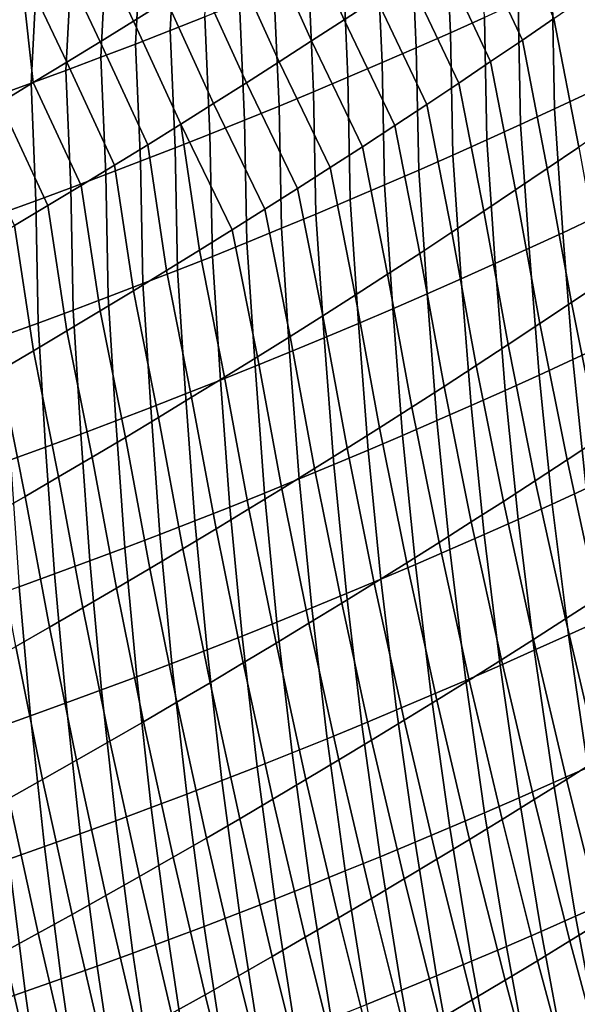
# Model space of a CAD drawing. Header units: metres. Extents: x -240 to 45, y -77 to 27.
# Tile 985 of 1056: x 27.17 to 28.7, y -27.53 to -24.83. Entities that reach past the tile are written whole.
import ezdxf

# ---------------------------------------------------------------- set-up
doc = ezdxf.new("R2010")
doc.units = ezdxf.units.M
doc.layers.add('solid_102011X2', color=7, linetype='CONTINUOUS')

msp = doc.modelspace()

# ---------------------------------------------------------------- linework, layer by layer
at = {"layer": 'solid_102011X2'}
for points in [[(27.69768, -24.498297, 121.289726), (27.602333, -24.535875, 121.327278), (27.585197, -24.858107, 121.118233), (27.68034, -24.820589, 121.080132)], [(28.151525, -24.770042, 82.410088), (28.062717, -24.828476, 82.373543), (27.935883, -24.544703, 82.097122), (28.025364, -24.486067, 82.132195)], [(27.574785, -24.775745, 81.959778), (27.483725, -24.832623, 81.926201), (27.357252, -24.562189, 81.6436), (27.448973, -24.505249, 81.675735)], [(28.340466, -24.543335, 120.801575), (28.354767, -24.864044, 120.590309), (28.448208, -24.822268, 120.547981), (28.433895, -24.501696, 120.760117)], [(27.602333, -24.535875, 121.327278), (27.5068, -24.57291, 121.36441), (27.489855, -24.895086, 121.155907), (27.585197, -24.858107, 121.118233)], [(28.062717, -24.828476, 82.373543), (27.973581, -24.886574, 82.337303), (27.846083, -24.602989, 82.06234), (27.935883, -24.544703, 82.097122)], [(28.246811, -24.584478, 120.842628), (28.261087, -24.905329, 120.63221), (28.354767, -24.864044, 120.590309), (28.340466, -24.543335, 120.801575)], [(28.639454, -24.824743, 82.832573), (28.552584, -24.884275, 82.793335), (28.415966, -24.592724, 82.521461), (28.503447, -24.532953, 82.559158)], [(27.483725, -24.832623, 81.926201), (27.392353, -24.889141, 81.892929), (27.26523, -24.618763, 81.611778), (27.357252, -24.562189, 81.6436)], [(27.5068, -24.57291, 121.36441), (27.411079, -24.609398, 121.401115), (27.394314, -24.931524, 121.193146), (27.489855, -24.895086, 121.155907)], [(27.411079, -24.609398, 121.401115), (27.315176, -24.645334, 121.437401), (27.298578, -24.967415, 121.229958), (27.394314, -24.931524, 121.193146)], [(27.973581, -24.886574, 82.337303), (27.884117, -24.944328, 82.301353), (27.755966, -24.660927, 82.027847), (27.846083, -24.602989, 82.06234)], [(28.152935, -24.625116, 120.883263), (28.16717, -24.946115, 120.673691), (28.261087, -24.905329, 120.63221), (28.246811, -24.584478, 120.842628)], [(28.552584, -24.884275, 82.793335), (28.46537, -24.943487, 82.754387), (28.328152, -24.652164, 82.484047), (28.415966, -24.592724, 82.521461)], [(27.392353, -24.889141, 81.892929), (27.300671, -24.945301, 81.85997), (27.172907, -24.674967, 81.580261), (27.26523, -24.618763, 81.611778)], [(28.05884, -24.665247, 120.923477), (28.073021, -24.986399, 120.714745), (28.16717, -24.946115, 120.673691), (28.152935, -24.625116, 120.883263)], [(27.315176, -24.645334, 121.437401), (27.219095, -24.680714, 121.473251), (27.20265, -25.002756, 121.266327), (27.298578, -24.967415, 121.229958)], [(27.884117, -24.944328, 82.301353), (27.794327, -25.001743, 82.265717), (27.665533, -24.718513, 81.99366), (27.755966, -24.660927, 82.027847)], [(28.46537, -24.943487, 82.754387), (28.377815, -25.002375, 82.715736), (28.240004, -24.711271, 82.446922), (28.328152, -24.652164, 82.484047)], [(27.116381, -25.056534, 81.795006), (27.080284, -24.730801, 81.549049), (27.172907, -24.674967, 81.580261), (27.208679, -25.001099, 81.827332)], [(27.219095, -24.680714, 121.473251), (27.122837, -24.715532, 121.508675), (27.106533, -25.03754, 121.302269), (27.20265, -25.002756, 121.266327)], [(27.300671, -24.945301, 81.85997), (27.208679, -25.001099, 81.827332), (27.172907, -24.674967, 81.580261)], [(27.964531, -24.704865, 120.963272), (27.97864, -25.026175, 120.755371), (28.073021, -24.986399, 120.714745), (28.05884, -24.665247, 120.923477)], [(27.870008, -24.743963, 121.002647), (27.884033, -25.065437, 120.795578), (27.97864, -25.026175, 120.755371), (27.964531, -24.704865, 120.963272)], [(28.377815, -25.002375, 82.715736), (28.289919, -25.060938, 82.677376), (28.151525, -24.770042, 82.410088), (28.240004, -24.711271, 82.446922)], [(28.72707, -24.694033, 120.418518), (28.634363, -24.737257, 120.46209), (28.640722, -25.073439, 120.269547), (28.73333, -25.030285, 120.225227)], [(27.794327, -25.001743, 82.265717), (27.704214, -25.058813, 82.230385), (27.574785, -24.775745, 81.959778), (27.665533, -24.718513, 81.99366)], [(27.775278, -24.782541, 121.041603), (27.789202, -25.104183, 120.83535), (27.884033, -25.065437, 120.795578), (27.870008, -24.743963, 121.002647)], [(28.634363, -24.737257, 120.46209), (28.541409, -24.780003, 120.505241), (28.547853, -25.116123, 120.313446), (28.640722, -25.073439, 120.269547)], [(28.289919, -25.060938, 82.677376), (28.201681, -25.119173, 82.639313), (28.062717, -24.828476, 82.373543), (28.151525, -24.770042, 82.410088)], [(28.794184, -25.118662, 83.098236), (28.707788, -25.17802, 83.057358), (28.639454, -24.824743, 82.832573), (28.725979, -24.764893, 82.872093)], [(27.704214, -25.058813, 82.230385), (27.613777, -25.11554, 82.195366), (27.483725, -24.832623, 81.926201), (27.574785, -24.775745, 81.959778)], [(27.68034, -24.820589, 121.080132), (27.694147, -25.142405, 120.874687), (27.789202, -25.104183, 120.83535), (27.775278, -24.782541, 121.041603)], [(28.541409, -24.780003, 120.505241), (28.448208, -24.822268, 120.547981), (28.454727, -25.158333, 120.356926), (28.547853, -25.116123, 120.313446)], [(27.585197, -24.858107, 121.118233), (27.598875, -25.180099, 120.913589), (27.694147, -25.142405, 120.874687), (27.68034, -24.820589, 121.080132)], [(28.448208, -24.822268, 120.547981), (28.354767, -24.864044, 120.590309), (28.361345, -25.200062, 120.399986), (28.454727, -25.158333, 120.356926)], [(28.707788, -25.17802, 83.057358), (28.621038, -25.237066, 83.016777), (28.552584, -24.884275, 82.793335), (28.639454, -24.824743, 82.832573)], [(27.613777, -25.11554, 82.195366), (27.52302, -25.171915, 82.16066), (27.392353, -24.889141, 81.892929), (27.483725, -24.832623, 81.926201)], [(28.201681, -25.119173, 82.639313), (28.113104, -25.17708, 82.601555), (27.973581, -24.886574, 82.337303), (28.062717, -24.828476, 82.373543)], [(27.489855, -24.895086, 121.155907), (27.503386, -25.21726, 120.952057), (27.598875, -25.180099, 120.913589), (27.585197, -24.858107, 121.118233)], [(28.354767, -24.864044, 120.590309), (28.261087, -24.905329, 120.63221), (28.26771, -25.241306, 120.442612), (28.361345, -25.200062, 120.399986)], [(27.52302, -25.171915, 82.16066), (27.431942, -25.227943, 82.126274), (27.300671, -24.945301, 81.85997), (27.392353, -24.889141, 81.892929)], [(27.394314, -24.931524, 121.193146), (27.407684, -25.253883, 120.990089), (27.503386, -25.21726, 120.952057), (27.489855, -24.895086, 121.155907)], [(28.113104, -25.17708, 82.601555), (28.024191, -25.234657, 82.564102), (27.884117, -24.944328, 82.301353), (27.973581, -24.886574, 82.337303)], [(28.261087, -24.905329, 120.63221), (28.16717, -24.946115, 120.673691), (28.173824, -25.282061, 120.484818), (28.26771, -25.241306, 120.442612)], [(28.621038, -25.237066, 83.016777), (28.533936, -25.295799, 82.976494), (28.46537, -24.943487, 82.754387), (28.552584, -24.884275, 82.793335)], [(27.298578, -24.967415, 121.229958), (27.311771, -25.289963, 121.027679), (27.407684, -25.253883, 120.990089), (27.394314, -24.931524, 121.193146)], [(27.431942, -25.227943, 82.126274), (27.340546, -25.283621, 82.092209), (27.208679, -25.001099, 81.827332), (27.300671, -24.945301, 81.85997)], [(28.024191, -25.234657, 82.564102), (27.934942, -25.291901, 82.526962), (27.794327, -25.001743, 82.265717), (27.884117, -24.944328, 82.301353)], [(28.16717, -24.946115, 120.673691), (28.073021, -24.986399, 120.714745), (28.079691, -25.322319, 120.526596), (28.173824, -25.282061, 120.484818)], [(28.533936, -25.295799, 82.976494), (28.44648, -25.354218, 82.936508), (28.377815, -25.002375, 82.715736), (28.46537, -24.943487, 82.754387)], [(27.20265, -25.002756, 121.266327), (27.215652, -25.325495, 121.064827), (27.311771, -25.289963, 121.027679), (27.298578, -24.967415, 121.229958)], [(28.073021, -24.986399, 120.714745), (27.97864, -25.026175, 120.755371), (27.985313, -25.362076, 120.56794), (28.079691, -25.322319, 120.526596)], [(27.106533, -25.03754, 121.302269), (27.119329, -25.360474, 121.101532), (27.215652, -25.325495, 121.064827), (27.20265, -25.002756, 121.266327)], [(27.340546, -25.283621, 82.092209), (27.248835, -25.338943, 82.058472), (27.116381, -25.056534, 81.795006), (27.208679, -25.001099, 81.827332)], [(27.934942, -25.291901, 82.526962), (27.845358, -25.348812, 82.490135), (27.704214, -25.058813, 82.230385), (27.794327, -25.001743, 82.265717)], [(28.44648, -25.354218, 82.936508), (28.358673, -25.412317, 82.896828), (28.289919, -25.060938, 82.677376), (28.377815, -25.002375, 82.715736)], [(27.97864, -25.026175, 120.755371), (27.884033, -25.065437, 120.795578), (27.890694, -25.401327, 120.608849), (27.985313, -25.362076, 120.56794)], [(28.640722, -25.073439, 120.269547), (28.664001, -25.413246, 120.087151), (28.756657, -25.370092, 120.041977), (28.73333, -25.030285, 120.225227)], [(27.248835, -25.338943, 82.058472), (27.156807, -25.393911, 82.025063), (27.023777, -25.111601, 81.763008), (27.116381, -25.056534, 81.795006)], [(27.845358, -25.348812, 82.490135), (27.755442, -25.405386, 82.453621), (27.613777, -25.11554, 82.195366), (27.704214, -25.058813, 82.230385)], [(27.884033, -25.065437, 120.795578), (27.789202, -25.104183, 120.83535), (27.795835, -25.440067, 120.649315), (27.890694, -25.401327, 120.608849)], [(28.358673, -25.412317, 82.896828), (28.270517, -25.470097, 82.85746), (28.201681, -25.119173, 82.639313), (28.289919, -25.060938, 82.677376)], [(28.547853, -25.116123, 120.313446), (28.571072, -25.455938, 120.131905), (28.664001, -25.413246, 120.087151), (28.640722, -25.073439, 120.269547)], [(27.574619, -25.517521, 82.381561), (27.52302, -25.171915, 82.16066), (27.613777, -25.11554, 82.195366), (27.665195, -25.461622, 82.417427)], [(27.755442, -25.405386, 82.453621), (27.665195, -25.461622, 82.417427), (27.613777, -25.11554, 82.195366)], [(27.789202, -25.104183, 120.83535), (27.694147, -25.142405, 120.874687), (27.700741, -25.478291, 120.689354), (27.795835, -25.440067, 120.649315)], [(28.270517, -25.470097, 82.85746), (28.182013, -25.527555, 82.818398), (28.113104, -25.17708, 82.601555), (28.201681, -25.119173, 82.639313)], [(28.454727, -25.158333, 120.356926), (28.477867, -25.498165, 120.176239), (28.571072, -25.455938, 120.131905), (28.547853, -25.116123, 120.313446)], [(27.694147, -25.142405, 120.874687), (27.598875, -25.180099, 120.913589), (27.605413, -25.515993, 120.728951), (27.700741, -25.478291, 120.689354)], [(27.483715, -25.573076, 82.346024), (27.431942, -25.227943, 82.126274), (27.52302, -25.171915, 82.16066), (27.574619, -25.517521, 82.381561)], [(28.182013, -25.527555, 82.818398), (28.093163, -25.58469, 82.779648), (28.024191, -25.234657, 82.564102), (28.113104, -25.17708, 82.601555)], [(28.361345, -25.200062, 120.399986), (28.384392, -25.539919, 120.220139), (28.477867, -25.498165, 120.176239), (28.454727, -25.158333, 120.356926)], [(27.598875, -25.180099, 120.913589), (27.503386, -25.21726, 120.952057), (27.509855, -25.553167, 120.768105), (27.605413, -25.515993, 120.728951)], [(28.26771, -25.241306, 120.442612), (28.290648, -25.581194, 120.263611), (28.384392, -25.539919, 120.220139), (28.361345, -25.200062, 120.399986)], [(28.774172, -25.54652, 83.261169), (28.687521, -25.604933, 83.21933), (28.621038, -25.237066, 83.016777), (28.707788, -25.17802, 83.057358)], [(27.392485, -25.628288, 82.310814), (27.340546, -25.283621, 82.092209), (27.431942, -25.227943, 82.126274), (27.483715, -25.573076, 82.346024)], [(27.503386, -25.21726, 120.952057), (27.407684, -25.253883, 120.990089), (27.414068, -25.589809, 120.806808), (27.509855, -25.553167, 120.768105)], [(27.407684, -25.253883, 120.990089), (27.311771, -25.289963, 121.027679), (27.318058, -25.625914, 120.845078), (27.414068, -25.589809, 120.806808)], [(28.093163, -25.58469, 82.779648), (28.003967, -25.641502, 82.741226), (27.934942, -25.291901, 82.526962), (28.024191, -25.234657, 82.564102)], [(28.173824, -25.282061, 120.484818), (28.196638, -25.621986, 120.306648), (28.290648, -25.581194, 120.263611), (28.26771, -25.241306, 120.442612)], [(28.687521, -25.604933, 83.21933), (28.60051, -25.663042, 83.177795), (28.533936, -25.295799, 82.976494), (28.621038, -25.237066, 83.016777)], [(27.300932, -25.683157, 82.27594), (27.248835, -25.338943, 82.058472), (27.340546, -25.283621, 82.092209), (27.392485, -25.628288, 82.310814)], [(28.079691, -25.322319, 120.526596), (28.102365, -25.662292, 120.349251), (28.196638, -25.621986, 120.306648), (28.173824, -25.282061, 120.484818)], [(27.311771, -25.289963, 121.027679), (27.215652, -25.325495, 121.064827), (27.221825, -25.661474, 120.882889), (27.318058, -25.625914, 120.845078)], [(28.003967, -25.641502, 82.741226), (27.914427, -25.697987, 82.703117), (27.845358, -25.348812, 82.490135), (27.934942, -25.291901, 82.526962)], [(28.60051, -25.663042, 83.177795), (28.513138, -25.720842, 83.136566), (28.44648, -25.354218, 82.936508), (28.533936, -25.295799, 82.976494)], [(27.215652, -25.325495, 121.064827), (27.119329, -25.360474, 121.101532), (27.125372, -25.696487, 120.920258), (27.221825, -25.661474, 120.882889)], [(27.209055, -25.737677, 82.241402), (27.156807, -25.393911, 82.025063), (27.248835, -25.338943, 82.058472), (27.300932, -25.683157, 82.27594)], [(27.985313, -25.362076, 120.56794), (28.007833, -25.702103, 120.391418), (28.102365, -25.662292, 120.349251), (28.079691, -25.322319, 120.526596)], [(27.914427, -25.697987, 82.703117), (27.824547, -25.754143, 82.665344), (27.755442, -25.405386, 82.453621), (27.845358, -25.348812, 82.490135)], [(27.890694, -25.401327, 120.608849), (27.913042, -25.741413, 120.433144), (28.007833, -25.702103, 120.391418), (27.985313, -25.362076, 120.56794)], [(28.513138, -25.720842, 83.136566), (28.425406, -25.778334, 83.09565), (28.358673, -25.412317, 82.896828), (28.44648, -25.354218, 82.936508)], [(28.691557, -25.761763, 119.921303), (28.7843, -25.718668, 119.875275), (28.756657, -25.370092, 120.041977), (28.664001, -25.413246, 120.087151)], [(27.116856, -25.791847, 82.207207), (27.064466, -25.448521, 81.991982), (27.156807, -25.393911, 82.025063), (27.209055, -25.737677, 82.241402)], [(27.824547, -25.754143, 82.665344), (27.734327, -25.809969, 82.627892), (27.665195, -25.461622, 82.417427), (27.755442, -25.405386, 82.453621)], [(27.795835, -25.440067, 120.649315), (27.817999, -25.780218, 120.474426), (27.913042, -25.741413, 120.433144), (27.890694, -25.401327, 120.608849)], [(28.425406, -25.778334, 83.09565), (28.337317, -25.835514, 83.055054), (28.270517, -25.470097, 82.85746), (28.358673, -25.412317, 82.896828)], [(28.598522, -25.804405, 119.966896), (28.691557, -25.761763, 119.921303), (28.664001, -25.413246, 120.087151), (28.571072, -25.455938, 120.131905)], [(27.700741, -25.478291, 120.689354), (27.722702, -25.818512, 120.515266), (27.817999, -25.780218, 120.474426), (27.795835, -25.440067, 120.649315)], [(27.734327, -25.809969, 82.627892), (27.643768, -25.865463, 82.590782), (27.574619, -25.517521, 82.381561), (27.665195, -25.461622, 82.417427)], [(28.337317, -25.835514, 83.055054), (28.248871, -25.892382, 83.014778), (28.182013, -25.527555, 82.818398), (28.270517, -25.470097, 82.85746)], [(28.505199, -25.84659, 120.012062), (28.598522, -25.804405, 119.966896), (28.571072, -25.455938, 120.131905), (28.477867, -25.498165, 120.176239)], [(27.605413, -25.515993, 120.728951), (27.627155, -25.856291, 120.555656), (27.722702, -25.818512, 120.515266), (27.700741, -25.478291, 120.689354)], [(28.411591, -25.888311, 120.056793), (28.505199, -25.84659, 120.012062), (28.477867, -25.498165, 120.176239), (28.384392, -25.539919, 120.220139)], [(27.643768, -25.865463, 82.590782), (27.552874, -25.920626, 82.554001), (27.483715, -25.573076, 82.346024), (27.574619, -25.517521, 82.381561)], [(27.509855, -25.553167, 120.768105), (27.531363, -25.893549, 120.595604), (27.627155, -25.856291, 120.555656), (27.605413, -25.515993, 120.728951)], [(28.248871, -25.892382, 83.014778), (28.160072, -25.948936, 82.974823), (28.093163, -25.58469, 82.779648), (28.182013, -25.527555, 82.818398)], [(27.414068, -25.589809, 120.806808), (27.435326, -25.930279, 120.635094), (27.531363, -25.893549, 120.595604), (27.509855, -25.553167, 120.768105)], [(28.317696, -25.929564, 120.101089), (28.411591, -25.888311, 120.056793), (28.384392, -25.539919, 120.220139), (28.290648, -25.581194, 120.263611)], [(28.849058, -25.922131, 83.44838), (28.762419, -25.979881, 83.405281), (28.687521, -25.604933, 83.21933), (28.774172, -25.54652, 83.261169)], [(27.552874, -25.920626, 82.554001), (27.461643, -25.975451, 82.517563), (27.392485, -25.628288, 82.310814), (27.483715, -25.573076, 82.346024)], [(28.223522, -25.970341, 120.144951), (28.317696, -25.929564, 120.101089), (28.290648, -25.581194, 120.263611), (28.196638, -25.621986, 120.306648)], [(27.318058, -25.625914, 120.845078), (27.339048, -25.966476, 120.674133), (27.435326, -25.930279, 120.635094), (27.414068, -25.589809, 120.806808)], [(28.160072, -25.948936, 82.974823), (28.070919, -26.005173, 82.935196), (28.003967, -25.641502, 82.741226), (28.093163, -25.58469, 82.779648)], [(28.762419, -25.979881, 83.405281), (28.675409, -26.037334, 83.362495), (28.60051, -25.663042, 83.177795), (28.687521, -25.604933, 83.21933)], [(27.221825, -25.661474, 120.882889), (27.242531, -26.002136, 120.712723), (27.339048, -25.966476, 120.674133), (27.318058, -25.625914, 120.845078)], [(27.461643, -25.975451, 82.517563), (27.370081, -26.02994, 82.481476), (27.300932, -25.683157, 82.27594), (27.392485, -25.628288, 82.310814)], [(28.129068, -26.010635, 120.18837), (28.223522, -25.970341, 120.144951), (28.196638, -25.621986, 120.306648), (28.102365, -25.662292, 120.349251)], [(27.125372, -25.696487, 120.920258), (27.145781, -26.037252, 120.750854), (27.242531, -26.002136, 120.712723), (27.221825, -25.661474, 120.882889)], [(28.070919, -26.005173, 82.935196), (27.981417, -26.061092, 82.895905), (27.914427, -25.697987, 82.703117), (28.003967, -25.641502, 82.741226)], [(28.034338, -26.050444, 120.231346), (28.129068, -26.010635, 120.18837), (28.102365, -25.662292, 120.349251), (28.007833, -25.702103, 120.391418)], [(28.675409, -26.037334, 83.362495), (28.588032, -26.094488, 83.32003), (28.513138, -25.720842, 83.136566), (28.60051, -25.663042, 83.177795)], [(27.370081, -26.02994, 82.481476), (27.278189, -26.084087, 82.445732), (27.209055, -25.737677, 82.241402), (27.300932, -25.683157, 82.27594)], [(27.981417, -26.061092, 82.895905), (27.891563, -26.116692, 82.856941), (27.824547, -25.754143, 82.665344), (27.914427, -25.697987, 82.703117)], [(27.939335, -26.08976, 120.27388), (28.034338, -26.050444, 120.231346), (28.007833, -25.702103, 120.391418), (27.913042, -25.741413, 120.433144)], [(27.278189, -26.084087, 82.445732), (27.185965, -26.137896, 82.410339), (27.116856, -25.791847, 82.207207), (27.209055, -25.737677, 82.241402)], [(27.844061, -26.128578, 120.315964), (27.939335, -26.08976, 120.27388), (27.913042, -25.741413, 120.433144), (27.817999, -25.780218, 120.474426)], [(28.588032, -26.094488, 83.32003), (28.500288, -26.151342, 83.277885), (28.425406, -25.778334, 83.09565), (28.513138, -25.720842, 83.136566)], [(28.727797, -26.116156, 119.770233), (28.820705, -26.073132, 119.723335), (28.7843, -25.718668, 119.875275), (28.691557, -25.761763, 119.921303)], [(27.891563, -26.116692, 82.856941), (27.801365, -26.17197, 82.818321), (27.734327, -25.809969, 82.627892), (27.824547, -25.754143, 82.665344)], [(28.634581, -26.158737, 119.816696), (28.727797, -26.116156, 119.770233), (28.691557, -25.761763, 119.921303), (28.598522, -25.804405, 119.966896)], [(27.185965, -26.137896, 82.410339), (27.093414, -26.19136, 82.375305), (27.02434, -25.845667, 82.173363), (27.116856, -25.791847, 82.207207)], [(27.748518, -26.166893, 120.357597), (27.844061, -26.128578, 120.315964), (27.817999, -25.780218, 120.474426), (27.722702, -25.818512, 120.515266)], [(28.500288, -26.151342, 83.277885), (28.412178, -26.207893, 83.236069), (28.337317, -25.835514, 83.055054), (28.425406, -25.778334, 83.09565)], [(27.65271, -26.204699, 120.398773), (27.748518, -26.166893, 120.357597), (27.722702, -25.818512, 120.515266), (27.627155, -25.856291, 120.555656)], [(27.801365, -26.17197, 82.818321), (27.710819, -26.226925, 82.780045), (27.643768, -25.865463, 82.590782), (27.734327, -25.809969, 82.627892)], [(28.541059, -26.200869, 119.862724), (28.634581, -26.158737, 119.816696), (28.598522, -25.804405, 119.966896), (28.505199, -25.84659, 120.012062)], [(28.412178, -26.207893, 83.236069), (28.323706, -26.264141, 83.19458), (28.248871, -25.892382, 83.014778), (28.337317, -25.835514, 83.055054)], [(28.447235, -26.242546, 119.908318), (28.541059, -26.200869, 119.862724), (28.505199, -25.84659, 120.012062), (28.411591, -25.888311, 120.056793)], [(27.556641, -26.241989, 120.439507), (27.65271, -26.204699, 120.398773), (27.627155, -25.856291, 120.555656), (27.531363, -25.893549, 120.595604)], [(27.710819, -26.226925, 82.780045), (27.61993, -26.281555, 82.742111), (27.552874, -25.920626, 82.554001), (27.643768, -25.865463, 82.590782)], [(27.460308, -26.278757, 120.479774), (27.556641, -26.241989, 120.439507), (27.531363, -25.893549, 120.595604), (27.435326, -25.930279, 120.635094)], [(28.323706, -26.264141, 83.19458), (28.234871, -26.320082, 83.153427), (28.160072, -25.948936, 82.974823), (28.248871, -25.892382, 83.014778)], [(28.353111, -26.283762, 119.953468), (28.447235, -26.242546, 119.908318), (28.411591, -25.888311, 120.056793), (28.317696, -25.929564, 120.101089)], [(27.36372, -26.314999, 120.519585), (27.460308, -26.278757, 120.479774), (27.435326, -25.930279, 120.635094), (27.339048, -25.966476, 120.674133)], [(27.61993, -26.281555, 82.742111), (27.5287, -26.335859, 82.704536), (27.461643, -25.975451, 82.517563), (27.552874, -25.920626, 82.554001)], [(28.258688, -26.324512, 119.998177), (28.353111, -26.283762, 119.953468), (28.317696, -25.929564, 120.101089), (28.223522, -25.970341, 120.144951)], [(28.234871, -26.320082, 83.153427), (28.145676, -26.375717, 83.112602), (28.070919, -26.005173, 82.935196), (28.160072, -25.948936, 82.974823)], [(27.266876, -26.350708, 120.558937), (27.36372, -26.314999, 120.519585), (27.339048, -25.966476, 120.674133), (27.242531, -26.002136, 120.712723)], [(27.5287, -26.335859, 82.704536), (27.43713, -26.389833, 82.667305), (27.370081, -26.02994, 82.481476), (27.461643, -25.975451, 82.517563)], [(28.163971, -26.364788, 120.042442), (28.258688, -26.324512, 119.998177), (28.223522, -25.970341, 120.144951), (28.129068, -26.010635, 120.18837)], [(28.845566, -26.361088, 83.574219), (28.758471, -26.417856, 83.530197), (28.675409, -26.037334, 83.362495), (28.762419, -25.979881, 83.405281)], [(27.169781, -26.385881, 120.597824), (27.266876, -26.350708, 120.558937), (27.242531, -26.002136, 120.712723), (27.145781, -26.037252, 120.750854)], [(28.145676, -26.375717, 83.112602), (28.056122, -26.431042, 83.072128), (27.981417, -26.061092, 82.895905), (28.070919, -26.005173, 82.935196)], [(28.068962, -26.404587, 120.086258), (28.163971, -26.364788, 120.042442), (28.129068, -26.010635, 120.18837), (28.034338, -26.050444, 120.231346)], [(27.43713, -26.389833, 82.667305), (27.345221, -26.443478, 82.63044), (27.278189, -26.084087, 82.445732), (27.370081, -26.02994, 82.481476)], [(28.758471, -26.417856, 83.530197), (28.671, -26.474337, 83.486504), (28.588032, -26.094488, 83.32003), (28.675409, -26.037334, 83.362495)], [(28.056122, -26.431042, 83.072128), (27.966213, -26.486055, 83.03199), (27.891563, -26.116692, 82.856941), (27.981417, -26.061092, 82.895905)], [(27.973661, -26.443899, 120.129623), (28.068962, -26.404587, 120.086258), (28.034338, -26.050444, 120.231346), (27.939335, -26.08976, 120.27388)], [(27.345221, -26.443478, 82.63044), (27.252975, -26.49679, 82.593925), (27.185965, -26.137896, 82.410339), (27.278189, -26.084087, 82.445732)], [(27.878075, -26.482721, 120.172539), (27.973661, -26.443899, 120.129623), (27.939335, -26.08976, 120.27388), (27.844061, -26.128578, 120.315964)], [(28.671, -26.474337, 83.486504), (28.583155, -26.530523, 83.443138), (28.500288, -26.151342, 83.277885), (28.588032, -26.094488, 83.32003)], [(27.966213, -26.486055, 83.03199), (27.87595, -26.540756, 82.992203), (27.801365, -26.17197, 82.818321), (27.891563, -26.116692, 82.856941)], [(28.679163, -26.518156, 119.681633), (28.77264, -26.475649, 119.634277), (28.727797, -26.116156, 119.770233), (28.634581, -26.158737, 119.816696)], [(27.252975, -26.49679, 82.593925), (27.160395, -26.549767, 82.557785), (27.093414, -26.19136, 82.375305), (27.185965, -26.137896, 82.410339)], [(27.782202, -26.521048, 120.214996), (27.878075, -26.482721, 120.172539), (27.844061, -26.128578, 120.315964), (27.748518, -26.166893, 120.357597)], [(27.686049, -26.55887, 120.256996), (27.782202, -26.521048, 120.214996), (27.748518, -26.166893, 120.357597), (27.65271, -26.204699, 120.398773)], [(27.87595, -26.540756, 82.992203), (27.785334, -26.595144, 82.952766), (27.710819, -26.226925, 82.780045), (27.801365, -26.17197, 82.818321)], [(28.583155, -26.530523, 83.443138), (28.494938, -26.586416, 83.400108), (28.412178, -26.207893, 83.236069), (28.500288, -26.151342, 83.277885)], [(28.585365, -26.560223, 119.728554), (28.679163, -26.518156, 119.681633), (28.634581, -26.158737, 119.816696), (28.541059, -26.200869, 119.862724)], [(27.589613, -26.596186, 120.298531), (27.686049, -26.55887, 120.256996), (27.65271, -26.204699, 120.398773), (27.556641, -26.241989, 120.439507)], [(28.491247, -26.601845, 119.775024), (28.585365, -26.560223, 119.728554), (28.541059, -26.200869, 119.862724), (28.447235, -26.242546, 119.908318)], [(27.785334, -26.595144, 82.952766), (27.694368, -26.649216, 82.913689), (27.61993, -26.281555, 82.742111), (27.710819, -26.226925, 82.780045)], [(28.494938, -26.586416, 83.400108), (28.406349, -26.642015, 83.357414), (28.323706, -26.264141, 83.19458), (28.412178, -26.207893, 83.236069)], [(27.492901, -26.632984, 120.339615), (27.589613, -26.596186, 120.298531), (27.556641, -26.241989, 120.439507), (27.460308, -26.278757, 120.479774)], [(28.396812, -26.643015, 119.82106), (28.491247, -26.601845, 119.775024), (28.447235, -26.242546, 119.908318), (28.353111, -26.283762, 119.953468)], [(27.395914, -26.669264, 120.380226), (27.492901, -26.632984, 120.339615), (27.460308, -26.278757, 120.479774), (27.36372, -26.314999, 120.519585)], [(27.694368, -26.649216, 82.913689), (27.603052, -26.702971, 82.874969), (27.5287, -26.335859, 82.704536), (27.61993, -26.281555, 82.742111)], [(28.406349, -26.642015, 83.357414), (28.317392, -26.697317, 83.315063), (28.234871, -26.320082, 83.153427), (28.323706, -26.264141, 83.19458)], [(28.302063, -26.683727, 119.866646), (28.396812, -26.643015, 119.82106), (28.353111, -26.283762, 119.953468), (28.258688, -26.324512, 119.998177)], [(27.298655, -26.705017, 120.420372), (27.395914, -26.669264, 120.380226), (27.36372, -26.314999, 120.519585), (27.266876, -26.350708, 120.558937)], [(27.603052, -26.702971, 82.874969), (27.511391, -26.756405, 82.836609), (27.43713, -26.389833, 82.667305), (27.5287, -26.335859, 82.704536)], [(28.317392, -26.697317, 83.315063), (28.228069, -26.752319, 83.273056), (28.145676, -26.375717, 83.112602), (28.234871, -26.320082, 83.153427)], [(28.207001, -26.723976, 119.911781), (28.302063, -26.683727, 119.866646), (28.258688, -26.324512, 119.998177), (28.163971, -26.364788, 120.042442)], [(27.201128, -26.740238, 120.460045), (27.298655, -26.705017, 120.420372), (27.266876, -26.350708, 120.558937), (27.169781, -26.385881, 120.597824)], [(28.111629, -26.763752, 119.956467), (28.207001, -26.723976, 119.911781), (28.163971, -26.364788, 120.042442), (28.068962, -26.404587, 120.086258)], [(27.103336, -26.77492, 120.499245), (27.201128, -26.740238, 120.460045), (27.169781, -26.385881, 120.597824), (27.072439, -26.420509, 120.636246)], [(27.511391, -26.756405, 82.836609), (27.419382, -26.809517, 82.798622), (27.345221, -26.443478, 82.63044), (27.43713, -26.389833, 82.667305)], [(28.228069, -26.752319, 83.273056), (28.138382, -26.807022, 83.2314), (28.056122, -26.431042, 83.072128), (28.145676, -26.375717, 83.112602)], [(28.015949, -26.803053, 120.000694), (28.111629, -26.763752, 119.956467), (28.068962, -26.404587, 120.086258), (27.973661, -26.443899, 120.129623)], [(28.84951, -26.803774, 83.680534), (28.761858, -26.85955, 83.63562), (28.671, -26.474337, 83.486504), (28.758471, -26.417856, 83.530197)], [(27.419382, -26.809517, 82.798622), (27.327032, -26.862307, 82.761002), (27.252975, -26.49679, 82.593925), (27.345221, -26.443478, 82.63044)], [(27.919966, -26.841869, 120.044464), (28.015949, -26.803053, 120.000694), (27.973661, -26.443899, 120.129623), (27.878075, -26.482721, 120.172539)], [(28.138382, -26.807022, 83.2314), (28.04833, -26.861423, 83.190102), (27.966213, -26.486055, 83.03199), (28.056122, -26.431042, 83.072128)], [(28.761858, -26.85955, 83.63562), (28.673824, -26.915043, 83.591042), (28.583155, -26.530523, 83.443138), (28.671, -26.474337, 83.486504)], [(27.327032, -26.862307, 82.761002), (27.234341, -26.914772, 82.723755), (27.160395, -26.549767, 82.557785), (27.252975, -26.49679, 82.593925)], [(27.823681, -26.880198, 120.087769), (27.919966, -26.841869, 120.044464), (27.878075, -26.482721, 120.172539), (27.782202, -26.521048, 120.214996)], [(28.04833, -26.861423, 83.190102), (27.95792, -26.915522, 83.149155), (27.87595, -26.540756, 82.992203), (27.966213, -26.486055, 83.03199)], [(28.732176, -26.881872, 119.562004), (28.825991, -26.839451, 119.513725), (28.77264, -26.475649, 119.634277), (28.679163, -26.518156, 119.681633)], [(27.727095, -26.91803, 120.130615), (27.823681, -26.880198, 120.087769), (27.782202, -26.521048, 120.214996), (27.686049, -26.55887, 120.256996)], [(28.638021, -26.923864, 119.609833), (28.732176, -26.881872, 119.562004), (28.679163, -26.518156, 119.681633), (28.585365, -26.560223, 119.728554)], [(27.234341, -26.914772, 82.723755), (27.141312, -26.966909, 82.68689), (27.067484, -26.602409, 82.522011), (27.160395, -26.549767, 82.557785)], [(27.95792, -26.915522, 83.149155), (27.867147, -26.969315, 83.108566), (27.785334, -26.595144, 82.952766), (27.87595, -26.540756, 82.992203)], [(28.673824, -26.915043, 83.591042), (28.585413, -26.970253, 83.546806), (28.494938, -26.586416, 83.400108), (28.583155, -26.530523, 83.443138)], [(27.630211, -26.955362, 120.172997), (27.727095, -26.91803, 120.130615), (27.686049, -26.55887, 120.256996), (27.589613, -26.596186, 120.298531)], [(28.543531, -26.96542, 119.657219), (28.638021, -26.923864, 119.609833), (28.585365, -26.560223, 119.728554), (28.491247, -26.601845, 119.775024)], [(27.533031, -26.992186, 120.214912), (27.630211, -26.955362, 120.172997), (27.589613, -26.596186, 120.298531), (27.492901, -26.632984, 120.339615)], [(27.867147, -26.969315, 83.108566), (27.77602, -27.022802, 83.068352), (27.694368, -26.649216, 82.913689), (27.785334, -26.595144, 82.952766)], [(28.448706, -27.006535, 119.704155), (28.543531, -26.96542, 119.657219), (28.491247, -26.601845, 119.775024), (28.396812, -26.643015, 119.82106)], [(28.585413, -26.970253, 83.546806), (28.496624, -27.025175, 83.502922), (28.406349, -26.642015, 83.357414), (28.494938, -26.586416, 83.400108)], [(27.43556, -27.028494, 120.256355), (27.533031, -26.992186, 120.214912), (27.492901, -26.632984, 120.339615), (27.395914, -26.669264, 120.380226)], [(27.77602, -27.022802, 83.068352), (27.684536, -27.075979, 83.028496), (27.603052, -26.702971, 82.874969), (27.694368, -26.649216, 82.913689)], [(28.353548, -27.047197, 119.750641), (28.448706, -27.006535, 119.704155), (28.396812, -26.643015, 119.82106), (28.302063, -26.683727, 119.866646)], [(28.496624, -27.025175, 83.502922), (28.407459, -27.079811, 83.459389), (28.317392, -26.697317, 83.315063), (28.406349, -26.642015, 83.357414)], [(27.337799, -27.064283, 120.297318), (27.43556, -27.028494, 120.256355), (27.395914, -26.669264, 120.380226), (27.298655, -26.705017, 120.420372)], [(28.25806, -27.087406, 119.796677), (28.353548, -27.047197, 119.750641), (28.302063, -26.683727, 119.866646), (28.207001, -26.723976, 119.911781)], [(27.239752, -27.099546, 120.337814), (27.337799, -27.064283, 120.297318), (27.298655, -26.705017, 120.420372), (27.201128, -26.740238, 120.460045)], [(27.684536, -27.075979, 83.028496), (27.592701, -27.128847, 82.989021), (27.511391, -26.756405, 82.836609), (27.603052, -26.702971, 82.874969)], [(28.407459, -27.079811, 83.459389), (28.317923, -27.134157, 83.416206), (28.228069, -26.752319, 83.273056), (28.317392, -26.697317, 83.315063)], [(27.141422, -27.134275, 120.377823), (27.239752, -27.099546, 120.337814), (27.201128, -26.740238, 120.460045), (27.103336, -26.77492, 120.499245)], [(28.162245, -27.127153, 119.842255), (28.25806, -27.087406, 119.796677), (28.207001, -26.723976, 119.911781), (28.111629, -26.763752, 119.956467)], [(27.592701, -27.128847, 82.989021), (27.500513, -27.181402, 82.949913), (27.419382, -26.809517, 82.798622), (27.511391, -26.756405, 82.836609)], [(28.066105, -27.166431, 119.887367), (28.162245, -27.127153, 119.842255), (28.111629, -26.763752, 119.956467), (28.015949, -26.803053, 120.000694)], [(28.317923, -27.134157, 83.416206), (28.228014, -27.188211, 83.373383), (28.138382, -26.807022, 83.2314), (28.228069, -26.752319, 83.273056)], [(27.500513, -27.181402, 82.949913), (27.407974, -27.233644, 82.911194), (27.327032, -26.862307, 82.761002), (27.419382, -26.809517, 82.798622)], [(27.969643, -27.205235, 119.932022), (28.066105, -27.166431, 119.887367), (28.015949, -26.803053, 120.000694), (27.919966, -26.841869, 120.044464)], [(28.228014, -27.188211, 83.373383), (28.137737, -27.241974, 83.330925), (28.04833, -26.861423, 83.190102), (28.138382, -26.807022, 83.2314)], [(27.87286, -27.243557, 119.976204), (27.969643, -27.205235, 119.932022), (27.919966, -26.841869, 120.044464), (27.823681, -26.880198, 120.087769)], [(27.407974, -27.233644, 82.911194), (27.31509, -27.28557, 82.872856), (27.234341, -26.914772, 82.723755), (27.327032, -26.862307, 82.761002)], [(27.775759, -27.281391, 120.019928), (27.87286, -27.243557, 119.976204), (27.823681, -26.880198, 120.087769), (27.727095, -26.91803, 120.130615)], [(28.137737, -27.241974, 83.330925), (28.047092, -27.295443, 83.288834), (27.95792, -26.915522, 83.149155), (28.04833, -26.861423, 83.190102)], [(28.860409, -27.249287, 83.767044), (28.7721, -27.30406, 83.721275), (28.673824, -26.915043, 83.591042), (28.761858, -26.85955, 83.63562)], [(28.698914, -27.290995, 119.506836), (28.793501, -27.24909, 119.458069), (28.732176, -26.881872, 119.562004), (28.638021, -26.923864, 119.609833)], [(27.31509, -27.28557, 82.872856), (27.221861, -27.337179, 82.8349), (27.141312, -26.966909, 82.68689), (27.234341, -26.914772, 82.723755)], [(27.678343, -27.318729, 120.063171), (27.775759, -27.281391, 120.019928), (27.727095, -26.91803, 120.130615), (27.630211, -26.955362, 120.172997)], [(28.047092, -27.295443, 83.288834), (27.956083, -27.348616, 83.247108), (27.867147, -26.969315, 83.108566), (27.95792, -26.915522, 83.149155)], [(28.603971, -27.332474, 119.555153), (28.698914, -27.290995, 119.506836), (28.638021, -26.923864, 119.609833), (28.543531, -26.96542, 119.657219)], [(28.7721, -27.30406, 83.721275), (28.683407, -27.358559, 83.67585), (28.585413, -26.970253, 83.546806), (28.673824, -26.915043, 83.591042)], [(27.580612, -27.35557, 120.105949), (27.678343, -27.318729, 120.063171), (27.630211, -26.955362, 120.172997), (27.533031, -26.992186, 120.214912)], [(27.221861, -27.337179, 82.8349), (27.12829, -27.38847, 82.79734), (27.047947, -27.018717, 82.650406), (27.141312, -26.966909, 82.68689)], [(27.956083, -27.348616, 83.247108), (27.86471, -27.401491, 83.205757), (27.77602, -27.022802, 83.068352), (27.867147, -26.969315, 83.108566)], [(28.508677, -27.37352, 119.60302), (28.603971, -27.332474, 119.555153), (28.543531, -26.96542, 119.657219), (28.448706, -27.006535, 119.704155)], [(28.683407, -27.358559, 83.67585), (28.59433, -27.412781, 83.630783), (28.496624, -27.025175, 83.502922), (28.585413, -26.970253, 83.546806)], [(27.482571, -27.391901, 120.148247), (27.580612, -27.35557, 120.105949), (27.533031, -26.992186, 120.214912), (27.43556, -27.028494, 120.256355)], [(28.413033, -27.414125, 119.650429), (28.508677, -27.37352, 119.60302), (28.448706, -27.006535, 119.704155), (28.353548, -27.047197, 119.750641)], [(27.384222, -27.427719, 120.190063), (27.482571, -27.391901, 120.148247), (27.43556, -27.028494, 120.256355), (27.337799, -27.064283, 120.297318)], [(27.86471, -27.401491, 83.205757), (27.772976, -27.454069, 83.16478), (27.684536, -27.075979, 83.028496), (27.77602, -27.022802, 83.068352)], [(28.59433, -27.412781, 83.630783), (28.504873, -27.466724, 83.586082), (28.407459, -27.079811, 83.459389), (28.496624, -27.025175, 83.502922)], [(27.285568, -27.463017, 120.2314), (27.384222, -27.427719, 120.190063), (27.337799, -27.064283, 120.297318), (27.239752, -27.099546, 120.337814)], [(28.317039, -27.454285, 119.69738), (28.413033, -27.414125, 119.650429), (28.353548, -27.047197, 119.750641), (28.25806, -27.087406, 119.796677)], [(27.772976, -27.454069, 83.16478), (27.680882, -27.506346, 83.124191), (27.592701, -27.128847, 82.989021), (27.684536, -27.075979, 83.028496)], [(28.220701, -27.493992, 119.743874), (28.317039, -27.454285, 119.69738), (28.25806, -27.087406, 119.796677), (28.162245, -27.127153, 119.842255)], [(28.504873, -27.466724, 83.586082), (28.415037, -27.52039, 83.54174), (28.317923, -27.134157, 83.416206), (28.407459, -27.079811, 83.459389)], [(27.186613, -27.497789, 120.272247), (27.285568, -27.463017, 120.2314), (27.239752, -27.099546, 120.337814), (27.141422, -27.134275, 120.377823)], [(27.08736, -27.532026, 120.312607), (27.186613, -27.497789, 120.272247), (27.141422, -27.134275, 120.377823), (27.042812, -27.168468, 120.417358)], [(27.680882, -27.506346, 83.124191), (27.58843, -27.558319, 83.083984), (27.500513, -27.181402, 82.949913), (27.592701, -27.128847, 82.989021)], [(28.12402, -27.533239, 119.789902), (28.220701, -27.493992, 119.743874), (28.162245, -27.127153, 119.842255), (28.066105, -27.166431, 119.887367)], [(28.415037, -27.52039, 83.54174), (28.324823, -27.573771, 83.497765), (28.228014, -27.188211, 83.373383), (28.317923, -27.134157, 83.416206)], [(28.026997, -27.57202, 119.835457), (28.12402, -27.533239, 119.789902), (28.066105, -27.166431, 119.887367), (27.969643, -27.205235, 119.932022)], [(27.58843, -27.558319, 83.083984), (27.495625, -27.609989, 83.044167), (27.407974, -27.233644, 82.911194), (27.500513, -27.181402, 82.949913)], [(27.929636, -27.610327, 119.880547), (28.026997, -27.57202, 119.835457), (27.969643, -27.205235, 119.932022), (27.87286, -27.243557, 119.976204)], [(28.324823, -27.573771, 83.497765), (28.234236, -27.626871, 83.454155), (28.137737, -27.241974, 83.330925), (28.228014, -27.188211, 83.373383)], [(27.495625, -27.609989, 83.044167), (27.402466, -27.661352, 83.004745), (27.31509, -27.28557, 82.872856), (27.407974, -27.233644, 82.911194)], [(27.831938, -27.648153, 119.925163), (27.929636, -27.610327, 119.880547), (27.87286, -27.243557, 119.976204), (27.775759, -27.281391, 120.019928)], [(28.234236, -27.626871, 83.454155), (28.143274, -27.679686, 83.410927), (28.047092, -27.295443, 83.288834), (28.137737, -27.241974, 83.330925)], [(28.767906, -27.660809, 119.419785), (28.863005, -27.619003, 119.370064), (28.793501, -27.24909, 119.458069), (28.698914, -27.290995, 119.506836)], [(27.402466, -27.661352, 83.004745), (27.308956, -27.712408, 82.965721), (27.221861, -27.337179, 82.8349), (27.31509, -27.28557, 82.872856)], [(27.733906, -27.685493, 119.969299), (27.831938, -27.648153, 119.925163), (27.775759, -27.281391, 120.019928), (27.678343, -27.318729, 120.063171)], [(28.143274, -27.679686, 83.410927), (28.051943, -27.732216, 83.368073), (27.956083, -27.348616, 83.247108), (28.047092, -27.295443, 83.288834)], [(28.672436, -27.7022, 119.469055), (28.767906, -27.660809, 119.419785), (28.698914, -27.290995, 119.506836), (28.603971, -27.332474, 119.555153)], [(28.877766, -27.69672, 83.833549), (28.788704, -27.750484, 83.786949), (28.683407, -27.358559, 83.67585), (28.7721, -27.30406, 83.721275)], [(27.308956, -27.712408, 82.965721), (27.215099, -27.763155, 82.927094), (27.12829, -27.38847, 82.79734), (27.221861, -27.337179, 82.8349)], [(27.63554, -27.722342, 120.012962), (27.733906, -27.685493, 119.969299), (27.678343, -27.318729, 120.063171), (27.580612, -27.35557, 120.105949)], [(28.576593, -27.743168, 119.517868), (28.672436, -27.7022, 119.469055), (28.603971, -27.332474, 119.555153), (28.508677, -27.37352, 119.60302)], [(27.536844, -27.758688, 120.056137), (27.63554, -27.722342, 120.012962), (27.580612, -27.35557, 120.105949), (27.482571, -27.391901, 120.148247)], [(28.051943, -27.732216, 83.368073), (27.960241, -27.784456, 83.325607), (27.86471, -27.401491, 83.205757), (27.956083, -27.348616, 83.247108)], [(28.788704, -27.750484, 83.786949), (28.699255, -27.803982, 83.740723), (28.59433, -27.412781, 83.630783), (28.683407, -27.358559, 83.67585)], [(27.215099, -27.763155, 82.927094), (27.120897, -27.813591, 82.88887), (27.03438, -27.439436, 82.760178), (27.12829, -27.38847, 82.79734)], [(27.437824, -27.794527, 120.098831), (27.536844, -27.758688, 120.056137), (27.482571, -27.391901, 120.148247), (27.384222, -27.427719, 120.190063)], [(28.480385, -27.783707, 119.566223), (28.576593, -27.743168, 119.517868), (28.508677, -27.37352, 119.60302), (28.413033, -27.414125, 119.650429)], [(27.960241, -27.784456, 83.325607), (27.868174, -27.836409, 83.283524), (27.772976, -27.454069, 83.16478), (27.86471, -27.401491, 83.205757)], [(28.383808, -27.823807, 119.614113), (28.480385, -27.783707, 119.566223), (28.413033, -27.414125, 119.650429), (28.317039, -27.454285, 119.69738)], [(28.699255, -27.803982, 83.740723), (28.609419, -27.857212, 83.694862), (28.504873, -27.466724, 83.586082), (28.59433, -27.412781, 83.630783)], [(27.338478, -27.829853, 120.141029), (27.437824, -27.794527, 120.098831), (27.384222, -27.427719, 120.190063), (27.285568, -27.463017, 120.2314)], [(27.238813, -27.86466, 120.182747), (27.338478, -27.829853, 120.141029), (27.285568, -27.463017, 120.2314), (27.186613, -27.497789, 120.272247)], [(27.868174, -27.836409, 83.283524), (27.775742, -27.888069, 83.241837), (27.680882, -27.506346, 83.124191), (27.772976, -27.454069, 83.16478)], [(28.286867, -27.863464, 119.661537), (28.383808, -27.823807, 119.614113), (28.317039, -27.454285, 119.69738), (28.220701, -27.493992, 119.743874)], [(28.609419, -27.857212, 83.694862), (28.519199, -27.91017, 83.649376), (28.415037, -27.52039, 83.54174), (28.504873, -27.466724, 83.586082)], [(27.13883, -27.898939, 120.223961), (27.238813, -27.86466, 120.182747), (27.186613, -27.497789, 120.272247), (27.08736, -27.532026, 120.312607)], [(28.189566, -27.902672, 119.708496), (28.286867, -27.863464, 119.661537), (28.220701, -27.493992, 119.743874), (28.12402, -27.533239, 119.789902)], [(27.775742, -27.888069, 83.241837), (27.682947, -27.939438, 83.200539), (27.58843, -27.558319, 83.083984), (27.680882, -27.506346, 83.124191)], [(28.519199, -27.91017, 83.649376), (28.428596, -27.962856, 83.604256), (28.324823, -27.573771, 83.497765), (28.415037, -27.52039, 83.54174)]]:
    msp.add_3dface(points, dxfattribs=at)

doc.saveas('drawing.dxf')
